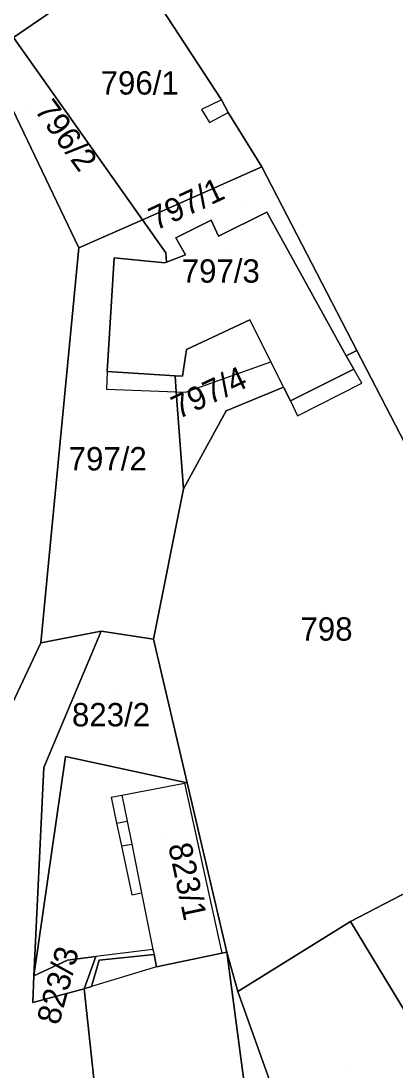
# Model space of a CAD drawing. Extents: x -263943 to -261149, y -1236934 to -1230686.
# Drawn here: x -262594.4 to -262562.3, y -1235100.6 to -1235010.5 of the extents above; entities that cross this region are included whole.
import ezdxf

# ---------------------------------------------------------------- set-up
doc = ezdxf.new("R2010")
doc.units = 0
for name, color, linetype in [('body_kn', 7, 'Continuous'), ('kladpar_druhypozemkov', 7, 'Continuous'), ('kladpar_hranice', 7, 'Continuous'), ('kladpar_parcelnecisla', 7, 'Continuous'), ('kladpar_plochy', 7, 'Continuous'), ('zappar_hrandruhpozemk', 7, 'Continuous')]:
    doc.layers.add(name, color=color, linetype=linetype)

msp = doc.modelspace()

# ---------------------------------------------------------------- linework, layer by layer
at = {"layer": 'body_kn'}
for p, q in [((-262577.21, -1235017.27), (-262577.21, -1235017.27)), ((-262577.21, -1235017.27), (-262577.21, -1235017.27)), ((-262578.91, -1235018.12), (-262578.91, -1235018.12)), ((-262576.62, -1235018.37), (-262576.62, -1235018.37)), ((-262578.23, -1235019.22), (-262578.23, -1235019.22)), ((-262573.74, -1235023.03), (-262573.74, -1235023.03)), ((-262583.97, -1235027.56), (-262583.97, -1235027.56)), ((-262578.07, -1235027.6), (-262578.07, -1235027.6)), ((-262573.32, -1235026.92), (-262573.32, -1235026.92)), ((-262581.12, -1235029.13), (-262581.12, -1235029.13)), ((-262577.47, -1235028.96), (-262577.47, -1235028.96)), ((-262577.47, -1235028.96), (-262577.47, -1235028.96)), ((-262589.43, -1235029.98), (-262589.43, -1235029.98)), ((-262581.97, -1235030.4), (-262581.97, -1235030.4)), ((-262586.38, -1235030.82), (-262586.38, -1235030.82)), ((-262582.05, -1235031.25), (-262582.05, -1235031.25)), ((-262582.05, -1235031.25), (-262582.05, -1235031.25)), ((-262581.91, -1235031.2), (-262581.91, -1235031.2)), ((-262580.27, -1235030.57), (-262580.27, -1235030.57)), ((-262574.77, -1235036.16), (-262574.77, -1235036.16)), ((-262580.19, -1235038.7), (-262580.19, -1235038.7)), ((-262566.51, -1235039.23), (-262566.51, -1235039.23)), ((-262566.51, -1235039.23), (-262566.51, -1235039.23)), ((-262565.6, -1235038.78), (-262565.6, -1235038.78)), ((-262572.98, -1235039.74), (-262572.98, -1235039.74)), ((-262565.87, -1235040.39), (-262565.87, -1235040.39)), ((-262586.98, -1235040.57), (-262586.98, -1235040.57)), ((-262586.98, -1235040.57), (-262586.98, -1235040.57)), ((-262581.18, -1235040.95), (-262581.18, -1235040.95)), ((-262580.53, -1235040.99), (-262580.53, -1235040.99)), ((-262587.06, -1235042.09), (-262587.06, -1235042.09)), ((-262571.89, -1235041.92), (-262571.89, -1235041.92)), ((-262565.19, -1235041.57), (-262565.19, -1235041.57)), ((-262581.08, -1235042.31), (-262581.08, -1235042.31)), ((-262581.08, -1235042.31), (-262581.08, -1235042.31)), ((-262580.28, -1235042.34), (-262580.28, -1235042.34)), ((-262571.29, -1235043.1), (-262571.29, -1235043.1)), ((-262571.29, -1235043.1), (-262571.29, -1235043.1)), ((-262576.81, -1235043.95), (-262576.81, -1235043.95)), ((-262576.81, -1235043.95), (-262576.81, -1235043.95)), ((-262570.7, -1235044.37), (-262570.7, -1235044.37)), ((-262580.46, -1235050.64), (-262580.46, -1235050.64)), ((-262587.5, -1235062.85), (-262587.5, -1235062.85)), ((-262583.01, -1235063.52), (-262583.01, -1235063.52)), ((-262592.67, -1235063.86), (-262592.67, -1235063.86)), ((-262590.56, -1235073.61), (-262590.56, -1235073.61)), ((-262590.56, -1235073.61), (-262590.56, -1235073.61)), ((-262592.42, -1235074.54), (-262592.42, -1235074.54)), ((-262580.38, -1235075.89), (-262580.38, -1235075.89)), ((-262580.38, -1235075.89), (-262580.38, -1235075.89)), ((-262580.14, -1235075.84), (-262580.14, -1235075.84)), ((-262580.14, -1235075.84), (-262580.14, -1235075.84)), ((-262586.66, -1235077.08), (-262586.66, -1235077.08)), ((-262585.73, -1235076.9), (-262585.73, -1235076.9)), ((-262585.73, -1235076.9), (-262585.73, -1235076.9)), ((-262585.28, -1235079.14), (-262585.28, -1235079.14)), ((-262586.18, -1235079.32), (-262586.18, -1235079.32)), ((-262586.18, -1235079.32), (-262586.18, -1235079.32)), ((-262585.77, -1235081.26), (-262585.77, -1235081.26)), ((-262585.77, -1235081.26), (-262585.77, -1235081.26)), ((-262584.88, -1235081.11), (-262584.88, -1235081.11)), ((-262584.04, -1235085.28), (-262584.04, -1235085.28)), ((-262584.04, -1235085.28), (-262584.04, -1235085.28)), ((-262584.88, -1235085.46), (-262584.88, -1235085.46)), ((-262566.14, -1235087.74), (-262566.14, -1235087.74)), ((-262587.95, -1235090.75), (-262587.95, -1235090.75)), ((-262583.07, -1235090.14), (-262583.07, -1235090.14)), ((-262583.07, -1235090.14), (-262583.07, -1235090.14)), ((-262582.98, -1235090.57), (-262582.98, -1235090.57)), ((-262577.17, -1235090.46), (-262577.17, -1235090.46)), ((-262576.74, -1235090.37), (-262576.74, -1235090.37)), ((-262576.74, -1235090.37), (-262576.74, -1235090.37)), ((-262590.39, -1235091.05), (-262590.39, -1235091.05)), ((-262587.68, -1235091.05), (-262587.68, -1235091.05)), ((-262582.76, -1235091.64), (-262582.76, -1235091.64)), ((-262582.76, -1235091.64), (-262582.76, -1235091.64)), ((-262593.28, -1235092.41), (-262593.28, -1235092.41)), ((-262588.95, -1235093.51), (-262588.95, -1235093.51)), ((-262588.33, -1235093.32), (-262588.33, -1235093.32)), ((-262575.81, -1235093.76), (-262575.81, -1235093.76)), ((-262593.36, -1235094.7), (-262593.36, -1235094.7)), ((-262593.36, -1235094.7), (-262593.36, -1235094.7))]:
    msp.add_line(p, q, dxfattribs=at)
at = {"layer": 'kladpar_druhypozemkov'}
for p, q in [((-262584.37, -1235014.63), (-262584.37, -1235014.63)), ((-262593.77, -1235017.73), (-262593.77, -1235017.73)), ((-262575.56, -1235026.36), (-262575.56, -1235026.36)), ((-262576.66, -1235030.56), (-262576.66, -1235030.56)), ((-262577.93, -1235040.97), (-262577.93, -1235040.97)), ((-262587.06, -1235046.56), (-262587.06, -1235046.56)), ((-262568.36, -1235060.96), (-262568.36, -1235060.96)), ((-262586.16, -1235068.31), (-262586.16, -1235068.31)), ((-262581.96, -1235080.51), (-262581.96, -1235080.51)), ((-262592.76, -1235094.11), (-262592.76, -1235094.11)), ((-262566.16, -1235100.21), (-262566.16, -1235100.21))]:
    msp.add_line(p, q, dxfattribs=at)
at = {"layer": 'kladpar_hranice'}
for points in [[(-262537.48, -1235074.93), (-262536.53, -1235076.31), (-262528.55, -1235087.87), (-262514.17, -1235108.7), (-262506.12, -1235115.39), (-262514.6, -1235119.46), (-262535.11, -1235089.07), (-262544.18, -1235075.87), (-262555.28, -1235058.76), (-262565.6, -1235038.78), (-262573.74, -1235023.03), (-262576.62, -1235018.37), (-262577.21, -1235017.27), (-262584.83, -1235005.58), (-262589.64, -1234998.55), (-262591.99, -1234995.12), (-262592.41, -1234994.36), (-262576.71, -1234983.57), (-262562.3, -1235004.93), (-262562.1, -1235005.23), (-262535.94, -1235042.41), (-262550.19, -1235051.56), (-262538.67, -1235069.6)], [(-262584.83, -1235005.58), (-262589.5, -1235008.63), (-262589.74, -1235008.32), (-262590.68, -1235008.97), (-262595.01, -1235011.94), (-262601.7, -1235002.11), (-262602.32, -1235001.19), (-262592.41, -1234994.36), (-262591.99, -1234995.12), (-262589.64, -1234998.55), (-262584.83, -1235005.58)], [(-262604.76, -1235010.41), (-262601.03, -1235010.58), (-262600.52, -1235010.58), (-262598.74, -1235010.75), (-262597.3, -1235013.55), (-262589.43, -1235029.98), (-262592.67, -1235063.86), (-262603.11, -1235086.06), (-262603.49, -1235074.38), (-262603.53, -1235073.27), (-262603.54, -1235073.07), (-262597.42, -1235061.83), (-262602.24, -1235034.3), (-262606.3, -1235028.54), (-262621.81, -1235010.67), (-262625.27, -1235000.08)], [(-262577.21, -1235017.27), (-262576.62, -1235018.37), (-262573.74, -1235023.03), (-262583.97, -1235027.56), (-262595.01, -1235011.94), (-262590.68, -1235008.97), (-262589.74, -1235008.32), (-262589.5, -1235008.63), (-262584.83, -1235005.58), (-262577.21, -1235017.27)], [(-262595.01, -1235011.94), (-262583.97, -1235027.56), (-262589.43, -1235029.98), (-262597.3, -1235013.55), (-262595.01, -1235011.94)], [(-262566.51, -1235039.23), (-262573.32, -1235026.92), (-262577.47, -1235028.96), (-262578.07, -1235027.6), (-262581.12, -1235029.13), (-262580.27, -1235030.57), (-262581.91, -1235031.2), (-262581.97, -1235030.4), (-262583.97, -1235027.56), (-262573.74, -1235023.03), (-262565.6, -1235038.78), (-262566.51, -1235039.23)], [(-262582.05, -1235031.25), (-262586.38, -1235030.82), (-262586.98, -1235040.57), (-262581.18, -1235040.95), (-262581.08, -1235042.31), (-262580.46, -1235050.64), (-262583.01, -1235063.52), (-262587.5, -1235062.85), (-262592.67, -1235063.86), (-262589.43, -1235029.98), (-262583.97, -1235027.56), (-262581.97, -1235030.4), (-262581.91, -1235031.2), (-262582.05, -1235031.25)], [(-262577.47, -1235028.96), (-262573.32, -1235026.92), (-262566.51, -1235039.23), (-262565.87, -1235040.39), (-262571.29, -1235043.1), (-262571.89, -1235041.92), (-262572.98, -1235039.74), (-262574.77, -1235036.16), (-262580.19, -1235038.7), (-262580.53, -1235040.99), (-262581.18, -1235040.95), (-262586.98, -1235040.57), (-262586.38, -1235030.82), (-262582.05, -1235031.25), (-262581.91, -1235031.2), (-262580.27, -1235030.57), (-262581.12, -1235029.13), (-262578.07, -1235027.6), (-262577.47, -1235028.96)], [(-262576.81, -1235043.95), (-262580.46, -1235050.64), (-262581.08, -1235042.31), (-262581.18, -1235040.95), (-262580.53, -1235040.99), (-262580.19, -1235038.7), (-262574.77, -1235036.16), (-262572.98, -1235039.74), (-262571.89, -1235041.92), (-262576.81, -1235043.95)], [(-262566.51, -1235039.23), (-262565.6, -1235038.78), (-262555.28, -1235058.76), (-262544.18, -1235075.87), (-262556.05, -1235082.48), (-262566.14, -1235087.74), (-262575.81, -1235093.76), (-262576.74, -1235090.37), (-262580.14, -1235075.84), (-262583.01, -1235063.52), (-262580.46, -1235050.64), (-262576.81, -1235043.95), (-262571.89, -1235041.92), (-262571.29, -1235043.1), (-262565.87, -1235040.39), (-262566.51, -1235039.23)], [(-262603.11, -1235086.06), (-262592.67, -1235063.86), (-262587.5, -1235062.85), (-262592.42, -1235074.54), (-262593.28, -1235092.41), (-262593.36, -1235094.7), (-262588.95, -1235093.51), (-262587.94, -1235103.08), (-262588.87, -1235103.08), (-262588.78, -1235104.27), (-262587.85, -1235104.18), (-262585.9, -1235114.34), (-262584.71, -1235114.01), (-262582.59, -1235136.96), (-262575.47, -1235136.44), (-262569.28, -1235136.1), (-262562.41, -1235135.08), (-262540.28, -1235130.91), (-262535.11, -1235129.64), (-262528.08, -1235126.07), (-262514.6, -1235119.46), (-262506.12, -1235115.39), (-262490.38, -1235107.84)], [(-262590.56, -1235073.61), (-262593.28, -1235092.41), (-262592.42, -1235074.54), (-262587.5, -1235062.85), (-262583.01, -1235063.52), (-262580.14, -1235075.84), (-262590.56, -1235073.61)], [(-262582.76, -1235091.64), (-262582.98, -1235090.57), (-262587.68, -1235091.05), (-262588.33, -1235093.32), (-262588.95, -1235093.51), (-262587.95, -1235090.75), (-262590.39, -1235091.05), (-262593.28, -1235092.41), (-262590.56, -1235073.61), (-262580.14, -1235075.84), (-262576.74, -1235090.37), (-262577.17, -1235090.46), (-262582.76, -1235091.64)], [(-262552.58, -1235110.17), (-262566.14, -1235087.74), (-262556.05, -1235082.48), (-262550.46, -1235090.95), (-262539.78, -1235106.77), (-262537.67, -1235110.25), (-262548.93, -1235116.1), (-262552.58, -1235110.17)], [(-262562.66, -1235115.96), (-262567.5, -1235118.74), (-262568.45, -1235115.68), (-262571.66, -1235105.36), (-262575.81, -1235093.76), (-262566.14, -1235087.74), (-262552.58, -1235110.17), (-262553.16, -1235110.5), (-262560.84, -1235114.92), (-262562.66, -1235115.96)], [(-262593.36, -1235094.7), (-262593.28, -1235092.41), (-262590.39, -1235091.05), (-262587.95, -1235090.75), (-262588.95, -1235093.51), (-262593.36, -1235094.7)], [(-262576.74, -1235090.37), (-262574.03, -1235110.86), (-262580.73, -1235112.9), (-262584.71, -1235114.01), (-262585.9, -1235114.34), (-262587.85, -1235104.18), (-262588.78, -1235104.27), (-262588.87, -1235103.08), (-262587.94, -1235103.08), (-262588.95, -1235093.51), (-262588.33, -1235093.32), (-262587.68, -1235091.05), (-262582.98, -1235090.57), (-262582.76, -1235091.64), (-262577.17, -1235090.46), (-262576.74, -1235090.37)], [(-262562.81, -1235133.79), (-262562.41, -1235135.08), (-262569.28, -1235136.1), (-262575.47, -1235136.44), (-262574.79, -1235126.53), (-262576.06, -1235125.86), (-262580.73, -1235112.9), (-262574.03, -1235110.86), (-262576.74, -1235090.37), (-262575.81, -1235093.76), (-262571.66, -1235105.36), (-262568.45, -1235115.68), (-262567.5, -1235118.74), (-262563.37, -1235132), (-262562.81, -1235133.79)]]:
    msp.add_lwpolyline(points, dxfattribs=at)
at = {"layer": 'kladpar_plochy'}
for p, q in [((-262577.21, -1235017.27), (-262584.83, -1235005.58)), ((-262576.62, -1235018.37), (-262577.21, -1235017.27)), ((-262573.74, -1235023.03), (-262576.62, -1235018.37)), ((-262565.6, -1235038.78), (-262573.74, -1235023.03)), ((-262555.28, -1235058.76), (-262565.6, -1235038.78))]:
    msp.add_line(p, q, dxfattribs=at)
for points in [[(-262584.83, -1235005.58), (-262589.5, -1235008.63), (-262589.74, -1235008.32), (-262590.68, -1235008.97), (-262595.01, -1235011.94), (-262601.7, -1235002.11), (-262602.32, -1235001.19), (-262592.41, -1234994.36), (-262591.99, -1234995.12), (-262589.64, -1234998.55)], [(-262577.21, -1235017.27), (-262576.62, -1235018.37), (-262573.74, -1235023.03), (-262583.97, -1235027.56), (-262595.01, -1235011.94), (-262590.68, -1235008.97), (-262589.74, -1235008.32), (-262589.5, -1235008.63), (-262584.83, -1235005.58)], [(-262595.01, -1235011.94), (-262583.97, -1235027.56), (-262589.43, -1235029.98), (-262597.3, -1235013.55)], [(-262566.51, -1235039.23), (-262573.32, -1235026.92), (-262577.47, -1235028.96), (-262578.07, -1235027.6), (-262581.12, -1235029.13), (-262580.27, -1235030.57), (-262581.91, -1235031.2), (-262581.97, -1235030.4), (-262583.97, -1235027.56), (-262573.74, -1235023.03), (-262565.6, -1235038.78)], [(-262582.05, -1235031.25), (-262586.38, -1235030.82), (-262586.98, -1235040.57), (-262581.18, -1235040.95), (-262581.08, -1235042.31), (-262580.46, -1235050.64), (-262583.01, -1235063.52), (-262587.5, -1235062.85), (-262592.67, -1235063.86), (-262589.43, -1235029.98), (-262583.97, -1235027.56), (-262581.97, -1235030.4), (-262581.91, -1235031.2)], [(-262577.47, -1235028.96), (-262573.32, -1235026.92), (-262566.51, -1235039.23), (-262565.87, -1235040.39), (-262571.29, -1235043.1), (-262571.89, -1235041.92), (-262572.98, -1235039.74), (-262574.77, -1235036.16), (-262580.19, -1235038.7), (-262580.53, -1235040.99), (-262581.18, -1235040.95), (-262586.98, -1235040.57), (-262586.38, -1235030.82), (-262582.05, -1235031.25), (-262581.91, -1235031.2), (-262580.27, -1235030.57), (-262581.12, -1235029.13), (-262578.07, -1235027.6)], [(-262576.81, -1235043.95), (-262580.46, -1235050.64), (-262581.08, -1235042.31), (-262581.18, -1235040.95), (-262580.53, -1235040.99), (-262580.19, -1235038.7), (-262574.77, -1235036.16), (-262572.98, -1235039.74), (-262571.89, -1235041.92)], [(-262566.51, -1235039.23), (-262565.6, -1235038.78), (-262555.28, -1235058.76), (-262544.18, -1235075.87), (-262556.05, -1235082.48), (-262566.14, -1235087.74), (-262575.81, -1235093.76), (-262576.74, -1235090.37), (-262580.14, -1235075.84), (-262583.01, -1235063.52), (-262580.46, -1235050.64), (-262576.81, -1235043.95), (-262571.89, -1235041.92), (-262571.29, -1235043.1), (-262565.87, -1235040.39)], [(-262590.56, -1235073.61), (-262593.28, -1235092.41), (-262592.42, -1235074.54), (-262587.5, -1235062.85), (-262583.01, -1235063.52), (-262580.14, -1235075.84)], [(-262582.76, -1235091.64), (-262582.98, -1235090.57), (-262587.68, -1235091.05), (-262588.33, -1235093.32), (-262588.95, -1235093.51), (-262587.95, -1235090.75), (-262590.39, -1235091.05), (-262593.28, -1235092.41), (-262590.56, -1235073.61), (-262580.14, -1235075.84), (-262576.74, -1235090.37), (-262577.17, -1235090.46)], [(-262552.58, -1235110.17), (-262566.14, -1235087.74), (-262556.05, -1235082.48), (-262550.46, -1235090.95), (-262539.78, -1235106.77), (-262537.67, -1235110.25), (-262548.93, -1235116.1)], [(-262562.66, -1235115.96), (-262567.5, -1235118.74), (-262568.45, -1235115.68), (-262571.66, -1235105.36), (-262575.81, -1235093.76), (-262566.14, -1235087.74), (-262552.58, -1235110.17), (-262553.16, -1235110.5), (-262560.84, -1235114.92)], [(-262593.36, -1235094.7), (-262593.28, -1235092.41), (-262590.39, -1235091.05), (-262587.95, -1235090.75), (-262588.95, -1235093.51)], [(-262576.74, -1235090.37), (-262574.03, -1235110.86), (-262580.73, -1235112.9), (-262584.71, -1235114.01), (-262585.9, -1235114.34), (-262587.85, -1235104.18), (-262588.78, -1235104.27), (-262588.87, -1235103.08), (-262587.94, -1235103.08), (-262588.95, -1235093.51), (-262588.33, -1235093.32), (-262587.68, -1235091.05), (-262582.98, -1235090.57), (-262582.76, -1235091.64), (-262577.17, -1235090.46)], [(-262562.81, -1235133.79), (-262562.41, -1235135.08), (-262569.28, -1235136.1), (-262575.47, -1235136.44), (-262574.79, -1235126.53), (-262576.06, -1235125.86), (-262580.73, -1235112.9), (-262574.03, -1235110.86), (-262576.74, -1235090.37), (-262575.81, -1235093.76), (-262571.66, -1235105.36), (-262568.45, -1235115.68), (-262567.5, -1235118.74), (-262563.37, -1235132)]]:
    msp.add_lwpolyline(points, close=True, dxfattribs=at)
for points in [[(-262604.76, -1235010.41), (-262601.03, -1235010.58), (-262600.52, -1235010.58), (-262598.74, -1235010.75), (-262597.3, -1235013.55), (-262589.43, -1235029.98), (-262592.67, -1235063.86), (-262603.11, -1235086.06), (-262603.49, -1235074.38), (-262603.53, -1235073.27), (-262603.54, -1235073.07), (-262597.42, -1235061.83), (-262602.24, -1235034.3), (-262606.3, -1235028.54), (-262621.81, -1235010.67), (-262625.27, -1235000.08)], [(-262603.11, -1235086.06), (-262592.67, -1235063.86), (-262587.5, -1235062.85), (-262592.42, -1235074.54), (-262593.28, -1235092.41), (-262593.36, -1235094.7), (-262588.95, -1235093.51), (-262587.94, -1235103.08), (-262588.87, -1235103.08), (-262588.78, -1235104.27), (-262587.85, -1235104.18), (-262585.9, -1235114.34), (-262584.71, -1235114.01), (-262582.59, -1235136.96), (-262575.47, -1235136.44), (-262569.28, -1235136.1), (-262562.41, -1235135.08), (-262540.28, -1235130.91), (-262535.11, -1235129.64), (-262528.08, -1235126.07), (-262514.6, -1235119.46), (-262506.12, -1235115.39), (-262490.38, -1235107.84)]]:
    msp.add_lwpolyline(points, dxfattribs=at)
at = {"layer": 'zappar_hrandruhpozemk'}
for p, q in [((-262577.21, -1235017.27), (-262578.91, -1235018.12)), ((-262578.91, -1235018.12), (-262578.23, -1235019.22)), ((-262578.23, -1235019.22), (-262576.62, -1235018.37)), ((-262580.28, -1235042.34), (-262572.98, -1235039.74)), ((-262565.19, -1235041.57), (-262565.87, -1235040.39)), ((-262586.98, -1235040.57), (-262587.06, -1235042.09)), ((-262587.06, -1235042.09), (-262581.08, -1235042.31)), ((-262570.7, -1235044.37), (-262565.19, -1235041.57)), ((-262581.08, -1235042.31), (-262580.28, -1235042.34)), ((-262571.29, -1235043.1), (-262570.7, -1235044.37)), ((-262580.14, -1235075.84), (-262580.38, -1235075.89)), ((-262580.38, -1235075.89), (-262577.17, -1235090.46)), ((-262586.18, -1235079.32), (-262585.28, -1235079.14)), ((-262585.77, -1235081.26), (-262584.88, -1235081.11)), ((-262583.07, -1235090.14), (-262587.95, -1235090.75)), ((-262582.76, -1235091.64), (-262588.33, -1235093.32))]:
    msp.add_line(p, q, dxfattribs=at)
for points in [[(-262586.66, -1235077.08), (-262585.73, -1235076.9), (-262580.38, -1235075.89)], [(-262586.66, -1235077.08), (-262586.18, -1235079.32), (-262585.77, -1235081.26), (-262584.88, -1235085.46), (-262584.04, -1235085.28)], [(-262585.73, -1235076.9), (-262585.28, -1235079.14), (-262584.88, -1235081.11), (-262584.04, -1235085.28)], [(-262584.04, -1235085.28), (-262583.07, -1235090.14), (-262582.98, -1235090.57)]]:
    msp.add_lwpolyline(points, dxfattribs=at)

# ---------------------------------------------------------------- texts
at = {"layer": 'kladpar_parcelnecisla'}
for s, p in [('796/1', (-262587.552, -1235016.83)), ('797/3', (-262580.607, -1235032.96)), ('797/2', (-262590.291, -1235049.06)), ('798', (-262570.435, -1235063.66)), ('823/2', (-262590.006, -1235071.01))]:
    msp.add_text(s, height=2, dxfattribs=at).set_placement(p)
for s, rotation, p in [('796/2', 306, (-262593.276, -1235018.178)), ('797/1', 25, (-262582.831, -1235028.52)), ('797/4', 25, (-262580.902, -1235044.693)), ('823/1', 282, (-262581.779, -1235081.222)), ('823/3', 75, (-262591.123, -1235096.702))]:
    msp.add_text(s, height=2, rotation=rotation, dxfattribs=at).set_placement(p)

doc.saveas('drawing.dxf')
